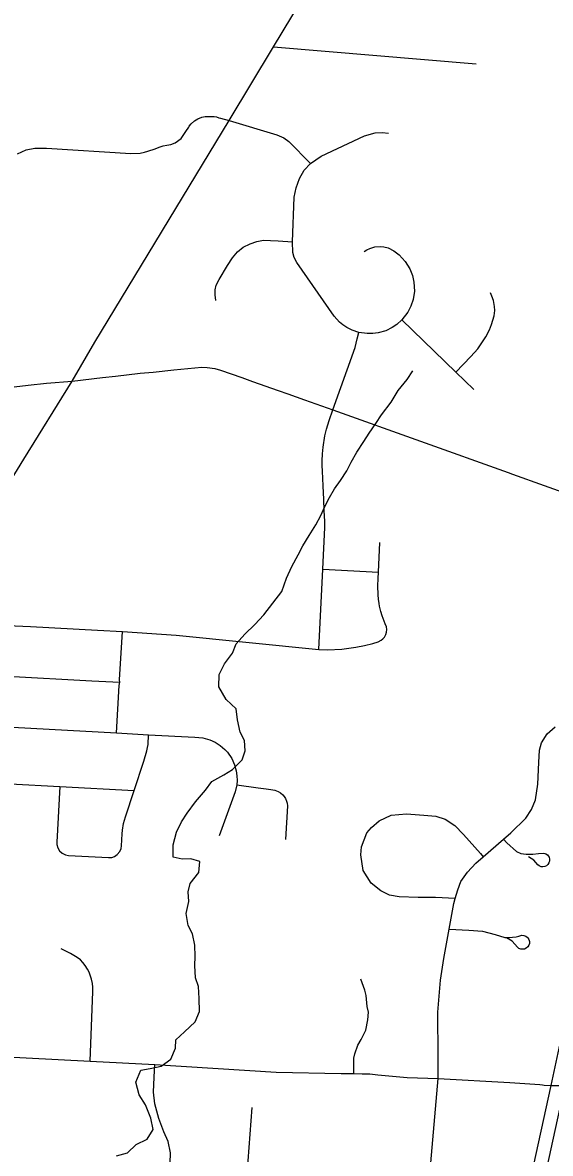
# Model space of a CAD drawing. Extents: x 114843 to 284848, y 317643 to 566895.
# Drawn here: x 226491 to 229664, y 462619 to 469407 of the extents above; entities that cross this region are included whole.
import ezdxf

# ---------------------------------------------------------------- set-up
doc = ezdxf.new("R2010")
doc.units = 0
for name, color, linetype in [('GM_X_County_Road', 7, 'Continuous'), ('GM_X_Minor_River', 7, 'Continuous'), ('GM_X_Rail_Line', 7, 'Continuous'), ('GM_X_State_Route', 7, 'Continuous'), ('GM_X_Township_Road', 7, 'Continuous')]:
    doc.layers.add(name, color=color, linetype=linetype)

msp = doc.modelspace()

# ---------------------------------------------------------------- linework, layer by layer
at = {"layer": 'GM_X_County_Road'}
msp.add_lwpolyline([(223611.7, 462289.7), (223838.9, 462631.4), (224036.2, 462949.5), (224136.8, 463115.4), (224214, 463228.4), (224267.7, 463307.8), (224612.2, 463820.5), (224795.7, 464087.4), (225349.4, 464940.4), (225930.9, 465865.2), (226498.9, 466786.9), (226789.8, 467255.2), (226925.5, 467489), (227733.7, 468819.7), (227999.7, 469261.5), (228387.6, 469907.1)], dxfattribs=at)
at = {"layer": 'GM_X_Minor_River'}
for points in [[(228078.4, 466071.6), (228109.8, 466142), (228147.2, 466212.3), (228174.7, 466266.6), (228214.2, 466329), (228253.6, 466391.4), (228283.1, 466447.7), (228308.6, 466502), (228336.2, 466556.2), (228365.7, 466608.5), (228401.3, 466658.9), (228440.8, 466717.3), (228466.3, 466769.5), (228499.8, 466827.9), (228543.2, 466892.3), (228574.8, 466942.6), (228614.3, 467001), (228647.8, 467053.3), (228707.2, 467127.9), (228748.5, 467198.3), (228802, 467264.8), (228837.5, 467317.2)], [(227055.9, 462603.8), (227121.7, 462622.4), (227173.2, 462672.9), (227240.9, 462703.5), (227276.4, 462761.9), (227261.8, 462829.8), (227229.2, 462909.6), (227192.7, 462971.4), (227172.1, 463047.2), (227201.5, 463117.6), (227257.4, 463128.1), (227323.2, 463142.7), (227382.8, 463185.2), (227410.2, 463251.5), (227411.8, 463301.6), (227463.4, 463348.1), (227528.8, 463408.7), (227554.3, 463471), (227551.6, 463549), (227549, 463621), (227530.6, 463672.9), (227526, 463747), (227527.6, 463801), (227527, 463869.1), (227512.5, 463937), (227486.1, 463986.8), (227473.5, 464058.8), (227490.9, 464131), (227486.4, 464189), (227498, 464239.1), (227551.4, 464305.7), (227556.9, 464371.8), (227502.8, 464387.3), (227450.9, 464384.8), (227396.8, 464396.4), (227396.2, 464470.4), (227415.6, 464546.7), (227447, 464609), (227480.6, 464661.3), (227529.9, 464729.8), (227591.3, 464800.4), (227628.8, 464850.8), (227700.4, 464891.4), (227752.1, 464923.9), (227811.6, 464982.5), (227829.1, 465034.7), (227824.6, 465096.7), (227798.2, 465148.5), (227783.6, 465222.4), (227775.1, 465288.4), (227714.7, 465343.9), (227670.1, 465419.6), (227673.5, 465493.7), (227705, 465558), (227752.4, 465622.5), (227775.9, 465678.7), (227827.4, 465735.2), (227886.9, 465793.8), (227940.3, 465852.3), (227995.7, 465922.8), (228049.1, 465991.3), (228078.4, 466071.6)]]:
    msp.add_lwpolyline(points, dxfattribs=at)
at = {"layer": 'GM_X_Rail_Line'}
msp.add_lwpolyline([(226780, 449260.9), (227372, 451998.2), (228493.8, 457281.6), (229748.5, 463013.5), (231131.5, 469427.4), (232050.9, 473605.1), (232281.6, 474116.9), (232537.2, 474624.4), (232878.6, 475119.9), (233175.5, 475473), (233592, 475928.6), (234287.2, 476526.2), (236117, 478006.2), (236539.4, 478352.1), (237354.1, 479001.8), (237912.8, 479585), (238616.9, 480450.4), (239985.7, 482253.7)], dxfattribs=at)
at = {"layer": 'GM_X_State_Route'}
msp.add_lwpolyline([(229488.2, 462203.2), (229668.6, 463027.5), (229806.6, 463671.7), (229847.4, 463859.3)], dxfattribs=at)
at = {"layer": 'GM_X_Township_Road'}
for p, q in [((227999.7, 469261.5), (229217.3, 469159)), ((229436.5, 466696.4), (230388.6, 466354)), ((228296.2, 466125.6), (228630.8, 466109.2)), ((228988.4, 463261.6), (228987, 463404.6)), ((228988.2, 463068.2), (228988.4, 463261.6))]:
    msp.add_line(p, q, dxfattribs=at)
for points in [[(227489.6, 468780.5), (227492.6, 468785), (227505.1, 468800.5), (227523.9, 468818.2), (227544.5, 468829.4), (227569.5, 468840), (227587.7, 468843.5), (227608.2, 468844.5), (227625.3, 468844.5), (227643, 468843.4), (227657, 468840.8), (227670.7, 468836.6), (227681.2, 468833.8)], [(227681.2, 468833.8), (227733.7, 468819.7), (228020, 468734.5), (228061.3, 468716), (228091.5, 468694.5), (228221, 468560.7)], [(227224.3, 468630.5), (227244.8, 468635.8), (227288.8, 468649.4), (227311.8, 468660.3), (227336.9, 468667.7), (227358.7, 468671.2), (227381.6, 468675.5), (227408.8, 468685.6), (227444.5, 468711.6), (227471.4, 468753.4), (227489.6, 468780.5)], [(228545.2, 468032.7), (228560.3, 468042.9), (228578.9, 468052.2), (228608.8, 468061.1), (228639.8, 468063.7), (228663.1, 468061.4), (228688.2, 468054.6), (228721.8, 468037.4), (228753.8, 468013.5), (228790.8, 467974.1), (228818.2, 467930.2), (228834.7, 467888.8), (228843.6, 467849.7), (228846.2, 467795.8), (228838.5, 467744.6), (228825.1, 467704.5), (228806.8, 467668.9), (228770.9, 467622.4), (228741.1, 467595.8), (228711.9, 467576.2), (228673.8, 467558), (228628.7, 467545), (228596.1, 467540.6), (228563.2, 467540.2), (228512.1, 467547.7), (228472.7, 467560.7), (228439.6, 467577.2), (228415.6, 467592.6), (228395.1, 467610), (228363.5, 467645.6), (228140.4, 467967.7), (228123.2, 467998), (228116.3, 468026.8), (228114.1, 468091.2), (228124, 468359), (228135.5, 468415), (228155.4, 468471.1), (228183.8, 468522.1), (228221, 468560.7), (228284.9, 468605.9), (228546.7, 468728.1), (228611, 468745.5), (228651.6, 468747.5), (228690.6, 468744.4)], [(226459.9, 468618.6), (226512.7, 468643.3), (226564.1, 468653.7), (226634.3, 468652.8), (227141.5, 468620.6), (227198.8, 468623.9), (227224.3, 468630.5)], [(227652.3, 467739.6), (227648.7, 467773.7), (227649.6, 467802.9), (227655, 467831.1), (227671.8, 467865.1), (227723.7, 467950.2), (227753, 467995.7), (227782.4, 468032), (227817.7, 468059.1), (227858.3, 468080), (227898.8, 468093.8), (227939.3, 468100.8), (227981.8, 468099.5), (228027.6, 468098.2), (228114.1, 468091.2)], [(229095.5, 467309.4), (229185.2, 467402.4), (229227, 467448.3), (229276.5, 467521.6), (229297.1, 467563.2), (229309.6, 467594.5), (229324.9, 467646.5), (229328.8, 467678.9), (229328.3, 467703), (229321.6, 467740.1), (229312.4, 467766.1), (229303.2, 467784.5)], [(228770.9, 467622.4), (229095.5, 467309.4), (229202.8, 467205.8)], [(228356.3, 467082.1), (228489.5, 467456.9), (228502.8, 467509.5), (228512.1, 467547.7)], [(226789.8, 467255.2), (226971.9, 467277), (227050.3, 467283.9), (227196.9, 467301.9), (227276.8, 467309.2), (227399.7, 467322.7), (227568, 467338), (227600.9, 467337.1), (227647.4, 467329.9), (227680.7, 467321.3), (227809.5, 467276.7), (227873.3, 467252.8), (228028.2, 467197.9), (228086.4, 467178.2), (228184.8, 467142), (228356.3, 467082.1), (229410.1, 466705.9), (229436.5, 466696.4)], [(226524.6, 467230.1), (226634.1, 467241.9), (226789.8, 467255.2)], [(222470.1, 466917), (222577.2, 466922.7), (222777.8, 466937.2), (223020.1, 466952.8), (223439.5, 466976.9), (223899.1, 467001.9), (224266.2, 467027.8), (224589.3, 467049.6), (224850.9, 467065.4), (225027.7, 467081.8), (225285.4, 467107.4), (225777.4, 467157.3), (225909.6, 467168.9), (226006.6, 467179.5), (226081.8, 467186.1), (226441.1, 467221), (226524.6, 467230.1)], [(228272.6, 465643.7), (228296.2, 466125.6), (228308, 466375.7), (228307.7, 466415.1), (228304.7, 466477.2), (228301.3, 466545.8), (228297.4, 466624.3), (228295, 466673.3), (228293, 466712.5), (228291.6, 466749.6), (228291.7, 466776.9), (228293.5, 466817.8), (228297.4, 466858.6), (228308.5, 466926), (228318, 466965.8), (228333.7, 467018.1), (228356.3, 467082.1)], [(226401.4, 465787.3), (226539.4, 465781.9), (226941.5, 465759.5), (227091, 465751.2), (227414.2, 465729.2), (228272.6, 465643.7), (228324.1, 465642.5), (228409.9, 465646.4), (228495, 465657.6), (228545.5, 465667.9), (228595.4, 465680.7), (228628.3, 465690.7), (228645.9, 465699), (228657.1, 465707.9), (228665.7, 465717.7), (228674.6, 465733.6), (228679, 465748.6), (228680.2, 465764.1), (228678.2, 465779.6), (228671.2, 465798.8), (228658.2, 465830.8), (228652.5, 465846.8), (228645, 465871.2), (228636.9, 465904.2), (228633.8, 465920.9), (228630, 465946.1), (228627.6, 465971.5), (228626.8, 466026.6), (228628.9, 466070), (228630.8, 466109.2), (228639.4, 466285.4)], [(227056.2, 465143.1), (227072.6, 465427.6), (227075.3, 465448.1), (227074.5, 465462.6), (227091, 465751.2)], [(226134.9, 465193.5), (226138.9, 465261.5), (226141.4, 465278.8), (226146.1, 465300.1), (226154.3, 465325), (226171.3, 465360.3), (226190.8, 465389.2), (226220.6, 465421), (226251.8, 465444.8), (226274.5, 465457.8), (226298.4, 465468.4), (226327.6, 465477.5), (226357.6, 465483), (226379.4, 465484.7), (226401.1, 465484.4), (226906.6, 465456.8), (227075.3, 465448.1)], [(225836.6, 465211.2), (226134.9, 465193.5), (227056.2, 465143.1), (227248.3, 465132.6), (227525.5, 465117.4), (227574.5, 465112.9), (227616.5, 465101.5), (227648.3, 465087.2), (227679.6, 465067.4), (227707.6, 465043.1), (227722.3, 465027), (227748.3, 464989.4), (227765.5, 464951.8), (227775.5, 464916.1), (227779.7, 464885.9), (227780.3, 464857.6), (227778, 464831.5), (227768.2, 464789.6), (227752.2, 464744.9), (227672.7, 464526.1)], [(228987, 463404.6), (228986.3, 463466.5), (229004, 463659.8), (229022.2, 463789.5), (229056, 463965.7), (229083.4, 464118.9), (229092, 464149.6), (229106.8, 464201.9), (229125.3, 464250.6), (229164.9, 464307.1), (229216.3, 464361.2), (229259.5, 464398.4), (229381.9, 464504.8), (229425.7, 464543.2), (229516.5, 464632), (229549.1, 464684), (229574.8, 464742.3), (229589.1, 464834.7), (229594.2, 464965.2), (229598.2, 465038.9), (229610.3, 465082.8), (229643.6, 465137.5), (229691.7, 465180.5)], [(226715.3, 464821.3), (226697, 464486.8), (226697.6, 464472.4), (226702.8, 464453.5), (226713.5, 464435.6), (226728.7, 464421.3), (226749.8, 464411), (226767.8, 464407.8), (227007.5, 464394.6), (227027, 464396.1), (227044.3, 464402), (227060.6, 464412.8), (227075.7, 464430.8), (227084, 464450), (227086.4, 464465.4), (227090.4, 464537.5), (227092.1, 464558.4), (227098.7, 464599.7), (227109.7, 464640.1), (227161, 464796.9), (227219, 464972.9), (227238.4, 465035.3), (227242.8, 465056.6), (227245, 465073.9), (227248.3, 465132.6)], [(225816.7, 464870.5), (226116.3, 464854.1), (226205.3, 464849.2), (226415.8, 464837.7), (226715.3, 464821.3), (227161, 464796.9)], [(227778, 464831.5), (227906.8, 464813.3), (227954.5, 464806.5), (227983.1, 464802.5), (228007.6, 464798.5), (228027.1, 464791.4), (228041.9, 464782.5), (228055, 464771.2), (228063.9, 464760.7), (228071.3, 464749), (228078.2, 464733.2), (228081.3, 464721.5), (228083.3, 464706), (228072, 464502.9)], [(229092, 464149.6), (228973.6, 464154.5), (228869.3, 464156.1), (228755.6, 464158.3), (228696.9, 464169.7), (228643.7, 464195.1), (228585.5, 464241.6), (228539.1, 464316.5), (228523.4, 464412.2), (228528.6, 464460.2), (228560.8, 464542.7), (228588.1, 464576), (228633.9, 464615.9), (228706.5, 464650.3), (228799.6, 464656.8), (228903.4, 464649.7), (228975.5, 464642.7), (229031.2, 464624.6), (229089.5, 464586.6), (229142, 464533), (229242.6, 464418.4), (229259.5, 464398.4)], [(229381.9, 464504.8), (229401.2, 464484), (229459.8, 464431.6), (229485.4, 464420.1), (229518.5, 464414.6), (229558.5, 464414.8), (229591.3, 464418.7), (229622.8, 464421.1), (229631, 464419.2), (229636.3, 464417), (229645.7, 464410.4), (229649.6, 464406.2), (229655.5, 464396.4), (229658.6, 464385.3), (229658.4, 464373.9), (229657.2, 464368.3), (229655.2, 464362.9), (229649, 464353.2), (229640.4, 464345.6), (229630, 464340.7), (229618.7, 464338.8), (229607.3, 464340), (229596.7, 464344.4), (229587.7, 464351.5), (229564.5, 464379.2), (229532.7, 464399)], [(229056, 463965.7), (229173.6, 463958.9), (229256, 463952.4), (229332.3, 463933.5), (229390, 463915.9), (229417.2, 463915.8), (229436, 463916.6), (229457.1, 463919.9), (229474.5, 463923.6), (229491.8, 463928.1), (229504.7, 463927.2), (229515.6, 463923.2), (229524.9, 463916.3), (229528.8, 463912), (229534.5, 463902), (229536.4, 463896.5), (229537.4, 463890.8), (229537.1, 463879.2), (229533.6, 463868.1), (229527.3, 463858.4), (229518.5, 463850.8), (229508.1, 463845.9), (229496.6, 463844), (229485.2, 463845.3), (229474.4, 463849.6), (229465.3, 463856.7), (229434.2, 463892), (229399.6, 463912.9)], [(226898.3, 463171.8), (226914.1, 463591.4), (226914, 463603.5), (226913.7, 463617.7), (226911.4, 463639.4), (226906.1, 463665), (226891.5, 463706.1), (226881.6, 463725.5), (226867.4, 463747.6), (226854, 463764.7), (226839.1, 463780.7), (226819.6, 463795.6), (226778.5, 463818.9), (226722.5, 463847.8)], [(228482.4, 463098.1), (228481.9, 463191.4), (228488.6, 463215.7), (228505.6, 463267.9), (228526.2, 463302.8), (228553.6, 463358.5), (228567, 463421.1), (228570.2, 463466.3), (228563, 463501), (228555.6, 463566.9), (228548.4, 463598.1), (228523.6, 463663.9)], [(224267.7, 463307.8), (224334, 463300.1), (224446.4, 463296.2), (225971.2, 463220.1), (226898.3, 463171.8), (227285.4, 463152.1), (228014.7, 463107.3), (228406.6, 463099.1), (228482.4, 463098.1), (228531.8, 463097.5), (228578.5, 463096.6), (228626.5, 463090.8), (228803.5, 463073.6), (228988.2, 463068.2), (229419.1, 463043.8), (229599.8, 463032.8), (229616, 463030.3)], [(227355, 462065.6), (227356.8, 462092.3), (227372.3, 462471.8), (227378.6, 462559.3), (227380.5, 462621.6), (227366.2, 462690.6), (227340.4, 462748), (227309.9, 462828.4), (227286.2, 462915.8), (227278.8, 462987.1), (227282.8, 463077), (227285.4, 463152.1)], [(228864.9, 461541.5), (228916.5, 462081.6), (228944, 462562.3), (228988.2, 463068.2)], [(229616, 463030.3), (229626.8, 463028.7), (229668.6, 463027.5), (229717.4, 463027.2), (231471.2, 462933.6)], [(227835.6, 462413.5), (227870.4, 462895.1)]]:
    msp.add_lwpolyline(points, dxfattribs=at)

doc.saveas('drawing.dxf')
